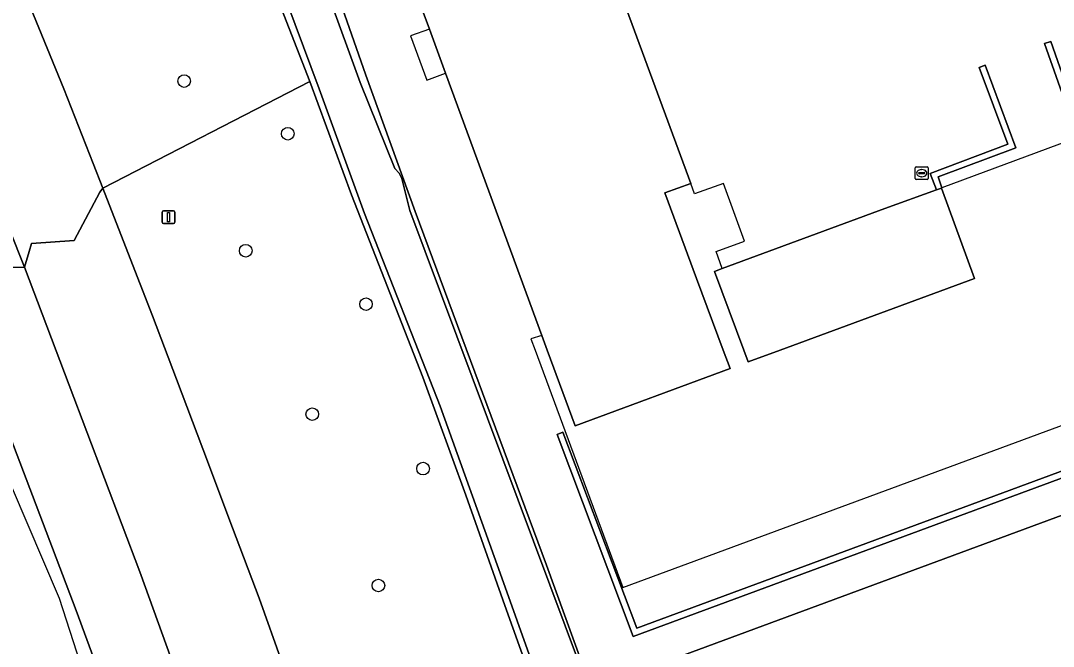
# Model space of a CAD drawing. Extents: x 161385 to 162589, y 388479 to 389756.
# Drawn here: x 162011 to 162091.3, y 388726.9 to 388775.6 of the extents above; entities that cross this region are included whole.
import ezdxf

# ---------------------------------------------------------------- set-up
doc = ezdxf.new("R2010")
doc.units = 0
for name, color, linetype in [('IMGEO_Berm_groen', 7, 'Continuous'), ('IMGEO_Boom', 7, 'Continuous'), ('IMGEO_Erf', 7, 'Continuous'), ('IMGEO_Kolk', 7, 'Continuous'), ('IMGEO_Lichtmast', 7, 'Continuous'), ('IMGEO_Muur', 7, 'Continuous'), ('IMGEO_Oever', 7, 'Continuous'), ('IMGEO_Pand', 7, 'Continuous'), ('IMGEO_Pand_overbouw', 7, 'Continuous'), ('IMGEO_Rijbaan_autoweg', 7, 'Continuous'), ('IMGEO_Waterloop', 7, 'Continuous')]:
    doc.layers.add(name, color=color, linetype=linetype)

msp = doc.modelspace()

# ---------------------------------------------------------------- linework, layer by layer
at = {"layer": 'IMGEO_Berm_groen'}
for points in [[(161971.551, 388835.652), (161977.442, 388822.716), (161983.086, 388810.133), (161988.735, 388797.153), (161994.254, 388783.902), (161998.891, 388772.372), (162003.366, 388761.08), (162005.252, 388756.294), (162008.184, 388756.372), (162011.336, 388756.456), (162006.685, 388768.067), (162004.527, 388773.38), (161994.849, 388796.706), (161984.72, 388820.12), (161972.973, 388845.894)], [(161989.146, 388829.656), (161993.317, 388820.254), (161997.79, 388810.104), (162001.653, 388801.102), (162006.065, 388790.532), (162009.617, 388782.016), (162014.401, 388770.341), (162016.679, 388764.539), (162017.429, 388762.617), (162033.511, 388770.921), (162030.905, 388777.652), (162027.57, 388786.707), (162025.754, 388791.4), (162022.661, 388799.255), (162020.204, 388804.684), (162016.627, 388813.127), (162014.173, 388818.833), (162011.047, 388825.738), (162008.1, 388831.768)], [(162052.41, 388719.708), (162048.683, 388730.127), (162045.648, 388738.727), (162042.305, 388747.901), (162036.772, 388762.081), (162033.511, 388770.921), (162017.429, 388762.617), (162019.364, 388757.606), (162021.276, 388752.681), (162023.155, 388747.733), (162025.194, 388742.323), (162027.508, 388736.181), (162029.578, 388730.697), (162031.372, 388725.656)], [(162025.898, 388717.227), (162020.295, 388732.75), (162014.81, 388747.267), (162011.336, 388756.456), (162008.184, 388756.372), (162005.252, 388756.294), (162007.38, 388750.693), (162011.473, 388739.987), (162015.354, 388729.731), (162018.854, 388720.207)]]:
    msp.add_lwpolyline(points, dxfattribs=at)
at = {"layer": 'IMGEO_Boom'}
for centre in [(162023.749, 388770.944), (162031.807, 388766.843), (162028.538, 388757.739), (162037.891, 388753.582), (162033.71, 388745.016), (162042.326, 388740.785), (162038.853, 388731.682)]:
    msp.add_circle(centre, 0.489, dxfattribs=at)
at = {"layer": 'IMGEO_Erf'}
for points in [[(162100.979, 388807.667), (162082.944, 388800.482), (162082.695, 388801.152), (162081.388, 388800.675), (162075.936, 388798.339), (162071.588, 388796.475), (162071.804, 388795.956), (162037.233, 388781.575), (162036.191, 388781.141), (162035.905, 388781.533), (162034.728, 388780.978), (162034.719, 388780.973), (162034.772, 388780.32), (162037.878, 388771.394), (162041.72, 388760.779), (162051.927, 388733.275), (162056.227, 388721.385), (162060.26, 388709.472), (162067.129, 388690.346), (162069.681, 388682.58), (162072.391, 388674.979), (162073.83, 388675.414), (162119.716, 388689.275)], [(162092.924, 388767.399), (162090.655, 388773.874), (162091.135, 388774.03), (162093.235, 388768.019)], [(162106.287, 388745.331), (162058.659, 388727.729), (162052.765, 388743.449), (162053.195, 388743.617), (162058.944, 388728.375), (162106.601, 388746.014)]]:
    msp.add_lwpolyline(points, dxfattribs=at)
for points in [[(162065.669, 388750), (162066.202, 388748.564), (162054.165, 388744.117), (162051.983, 388750), (162051.56, 388751.141), (162044.081, 388771.555), (162042.814, 388774.988), (162041.363, 388778.904), (162042.412, 388779.283), (162042.532, 388778.983), (162054.417, 388783.358), (162054.316, 388783.692), (162055.373, 388784.083), (162063.149, 388762.982), (162061.118, 388762.233), (162063.596, 388755.586)], [(162070.087, 388750), (162067.611, 388749.085), (162067.271, 388750), (162064.997, 388756.122), (162065.582, 388756.345), (162078.24, 388761.021), (162082.237, 388762.484), (162081.754, 388763.754), (162087.8, 388766.024), (162085.578, 388772), (162086.02, 388772.18), (162088.422, 388765.738), (162082.371, 388763.486), (162082.673, 388762.63), (162082.628, 388762.613), (162085.195, 388755.582)], [(162103.862, 388741.531), (162109.159, 388727.215), (162092.198, 388720.903), (162090.62, 388720.315), (162095.532, 388706.941), (162100.56, 388693.303), (162077.828, 388684.945), (162072.567, 388699.145), (162067.819, 388712.025), (162062.6, 388726.168), (162062.565, 388726.27)]]:
    msp.add_lwpolyline(points, close=True, dxfattribs=at)
at = {"layer": 'IMGEO_Kolk'}
for p, q in [((162080.601, 388763.349), (162080.601, 388764.201)), ((162080.676, 388764.275), (162081.528, 388764.275)), ((162080.86, 388763.769), (162080.86, 388763.781)), ((162081.298, 388763.732), (162080.9, 388763.732)), ((162080.903, 388763.818), (162081.301, 388763.818)), ((162081.089, 388764.055), (162081.114, 388764.055)), ((162081.344, 388763.781), (162081.344, 388763.769)), ((162081.602, 388764.201), (162081.602, 388763.349)), ((162081.528, 388763.275), (162080.676, 388763.275)), ((162081.112, 388763.495), (162081.087, 388763.495))]:
    msp.add_line(p, q, dxfattribs=at)
for points in [[(162080.601, 388763.349), (162080.601, 388764.201)], [(162080.676, 388764.275), (162081.528, 388764.275)], [(162081.602, 388764.201), (162081.602, 388763.349)], [(162081.528, 388763.275), (162080.676, 388763.275)]]:
    msp.add_lwpolyline(points, dxfattribs=at)
for centre, radius, start, end in [((162080.678, 388764.199), 0.0765, 91.55205, 178.44795), ((162080.678, 388764.199), 0.0765, 91.55205, 178.44795), ((162080.9, 388763.778), 0.0403, 85.87752, 175.75265), ((162080.897, 388763.768), 0.0366, 178.93798, 274.71019), ((162081.301, 388763.775), 0.043, 264.86636, 352.45326), ((162081.305, 388763.78), 0.0386, 1.73085, 96.63898), ((162081.526, 388764.199), 0.0765, 1.55205, 88.44795), ((162081.526, 388764.199), 0.0765, 1.55205, 88.44795), ((162080.678, 388763.351), 0.0765, 181.55205, 268.44795), ((162080.678, 388763.351), 0.0765, 181.55205, 268.44795), ((162081.526, 388763.351), 0.0765, 271.55205, 358.44795), ((162081.526, 388763.351), 0.0765, 271.55205, 358.44795)]:
    msp.add_arc(centre, radius, start, end, dxfattribs=at)
for centre, major_axis, ratio, start_param, end_param in [((162081.088, 388763.775), (-0.387, 0.002), 0.722429, 4.712389, 7.853982), ((162081.113, 388763.775), (-0.39, 0.002), 0.717154, 1.570796, 4.712389)]:
    msp.add_ellipse(centre, major_axis=major_axis, ratio=ratio, start_param=start_param, end_param=end_param, dxfattribs=at)
at = {"layer": 'IMGEO_Lichtmast'}
for p, q in [((162022.031, 388759.95), (162022.031, 388760.75)), ((162022.031, 388760.75), (162022.031, 388759.95)), ((162022.131, 388760.85), (162022.921, 388760.85)), ((162022.921, 388760.85), (162022.131, 388760.85)), ((162023.021, 388760.75), (162023.021, 388759.95)), ((162023.021, 388759.95), (162023.021, 388760.75)), ((162022.921, 388759.85), (162022.131, 388759.85)), ((162022.131, 388759.85), (162022.921, 388759.85))]:
    msp.add_line(p, q, dxfattribs=at)
msp.add_lwpolyline([(162022.451, 388760.725), (162022.601, 388760.725), (162022.601, 388759.975), (162022.451, 388759.975), (162022.451, 388760.725)], dxfattribs=at)
for centre, start, end in [((162022.131, 388760.75), 90, 180), ((162022.131, 388760.75), 90, 180), ((162022.921, 388760.75), 0, 90), ((162022.921, 388760.75), 360, 90), ((162022.131, 388759.95), 180, 270), ((162022.131, 388759.95), 180, 270), ((162022.921, 388759.95), 270, 0), ((162022.921, 388759.95), 270, 0)]:
    msp.add_arc(centre, 0.1, start, end, dxfattribs=at)
at = {"layer": 'IMGEO_Muur'}
for points in [[(162105.447, 388749.108), (162106.601, 388746.014), (162058.944, 388728.375), (162053.195, 388743.617), (162052.765, 388743.449), (162058.659, 388727.729), (162106.287, 388745.331), (162107.264, 388745.692), (162106.946, 388746.548), (162120.964, 388809.223), (162089.771, 388797.682), (162090.089, 388796.832), (162090.544, 388797), (162090.394, 388797.404), (162120.333, 388808.51), (162106.664, 388747.307), (162105.908, 388749.278)], [(162098.752, 388768.604), (162098.238, 388769.844), (162093.235, 388768.019), (162091.135, 388774.03), (162090.655, 388773.874), (162092.924, 388767.399), (162097.945, 388769.221), (162098.245, 388768.416)], [(162082.673, 388762.63), (162082.371, 388763.486), (162088.422, 388765.738), (162086.02, 388772.18), (162085.578, 388772), (162087.8, 388766.024), (162081.754, 388763.754), (162082.237, 388762.484), (162082.628, 388762.613)]]:
    msp.add_lwpolyline(points, close=True, dxfattribs=at)
at = {"layer": 'IMGEO_Oever'}
for points in [[(162057.6, 388706.607), (162048.463, 388732.272), (162043.653, 388745.629), (162037.763, 388760.637), (162034.255, 388770.348), (162029.937, 388781.916), (162028.763, 388785.061), (162028.09, 388786.865), (162022.898, 388799.997), (162017.299, 388813.29), (162011.729, 388825.521), (161997.026, 388856.73), (161992.962, 388865.623), (161985.653, 388880.171), (161979.241, 388892.222), (161973.46, 388903.38), (161965.825, 388917.051), (161959.219, 388929.478), (161955.4, 388937.311), (161945.813, 388954.71), (161943.053, 388960.238), (161942.447, 388962.063), (161941.837, 388963.119), (161941.224, 388963.683)], [(162008.1, 388831.768), (162011.047, 388825.738), (162014.173, 388818.833), (162016.627, 388813.127), (162020.204, 388804.684), (162022.661, 388799.255), (162025.754, 388791.4), (162027.57, 388786.707), (162030.905, 388777.652), (162033.511, 388770.921), (162036.772, 388762.081), (162042.305, 388747.901), (162045.648, 388738.727), (162048.683, 388730.127), (162052.41, 388719.708)], [(162056.227, 388721.385), (162051.927, 388733.275), (162041.72, 388760.779), (162037.878, 388771.394), (162034.772, 388780.32), (162034.719, 388780.973), (162034.728, 388780.978), (162034.402, 388781.878), (162034.394, 388781.873), (162034.218, 388781.769), (162034.05, 388781.236), (162034.037, 388780.555), (162034.961, 388777.64), (162037.443, 388770.838), (162040.118, 388764.138), (162040.463, 388763.765), (162040.668, 388763.362), (162041.284, 388760.867), (162054.571, 388725.365)]]:
    msp.add_lwpolyline(points, dxfattribs=at)
at = {"layer": 'IMGEO_Pand'}
for points in [[(162066.202, 388748.564), (162065.669, 388750), (162063.596, 388755.586), (162061.118, 388762.233), (162063.149, 388762.982), (162055.373, 388784.083), (162054.316, 388783.692), (162054.417, 388783.358), (162042.532, 388778.983), (162042.412, 388779.283), (162041.363, 388778.904), (162042.814, 388774.988), (162044.081, 388771.555), (162051.56, 388751.141), (162051.983, 388750), (162054.165, 388744.117)], [(162067.611, 388749.085), (162070.087, 388750), (162085.195, 388755.582), (162082.628, 388762.613), (162082.237, 388762.484), (162078.24, 388761.021), (162065.582, 388756.345), (162064.997, 388756.122), (162067.271, 388750)], [(162062.6, 388726.168), (162067.819, 388712.025), (162072.567, 388699.145), (162077.828, 388684.945), (162100.56, 388693.303), (162095.532, 388706.941), (162090.62, 388720.315), (162092.198, 388720.903), (162109.159, 388727.215), (162103.862, 388741.531), (162062.565, 388726.27)]]:
    msp.add_lwpolyline(points, close=True, dxfattribs=at)
at = {"layer": 'IMGEO_Pand_overbouw'}
msp.add_lwpolyline([(162042.814, 388774.988), (162041.343, 388774.456), (162042.624, 388771.019), (162044.081, 388771.555)], close=True, dxfattribs=at)
msp.add_lwpolyline([(162098.245, 388768.416), (162082.673, 388762.63), (162082.628, 388762.613), (162085.195, 388755.582), (162070.087, 388750), (162067.611, 388749.085), (162067.271, 388750), (162064.997, 388756.122), (162065.582, 388756.345), (162065.107, 388757.681), (162067.325, 388758.48), (162066.49, 388760.761), (162065.678, 388762.976), (162063.434, 388762.175), (162063.149, 388762.982), (162061.118, 388762.233), (162063.596, 388755.586), (162065.669, 388750), (162066.202, 388748.564), (162054.165, 388744.117), (162051.983, 388750), (162051.56, 388751.141), (162050.709, 388750.872), (162051.031, 388750), (162057.848, 388731.531), (162105.447, 388749.108)], dxfattribs=at)
at = {"layer": 'IMGEO_Rijbaan_autoweg'}
for points in [[(161972.973, 388845.894), (161984.72, 388820.12), (161994.849, 388796.706), (162004.527, 388773.38), (162006.685, 388768.067), (162011.336, 388756.456), (162011.697, 388757.674), (162011.882, 388758.298), (162015.193, 388758.538), (162017.195, 388762.299), (162017.429, 388762.617), (162016.679, 388764.539), (162014.401, 388770.341), (162009.617, 388782.016), (162006.065, 388790.532), (162001.653, 388801.102), (161997.79, 388810.104), (161993.317, 388820.254), (161989.146, 388829.656)], [(162031.372, 388725.656), (162029.578, 388730.697), (162027.508, 388736.181), (162025.194, 388742.323), (162023.155, 388747.733), (162021.276, 388752.681), (162019.364, 388757.606), (162017.429, 388762.617), (162017.195, 388762.299), (162015.193, 388758.538), (162011.882, 388758.298), (162011.697, 388757.674), (162011.336, 388756.456), (162014.81, 388747.267), (162020.295, 388732.75), (162025.898, 388717.227)], [(162018.854, 388720.207), (162015.354, 388729.731), (162011.473, 388739.987), (162007.38, 388750.693), (162005.252, 388756.294), (162004.741, 388756.815), (162002.955, 388756.569), (162014.04, 388730.697), (162039.699, 388651.211)]]:
    msp.add_lwpolyline(points, dxfattribs=at)
at = {"layer": 'IMGEO_Waterloop'}
msp.add_lwpolyline([(162054.571, 388725.365), (162041.284, 388760.867), (162040.668, 388763.362), (162040.463, 388763.765), (162040.118, 388764.138), (162037.443, 388770.838), (162034.961, 388777.64), (162034.037, 388780.555), (162034.05, 388781.236), (162034.218, 388781.769), (162034.394, 388781.873), (162033.881, 388783.291), (162033.052, 388782.98), (162029.937, 388781.916), (162034.255, 388770.348), (162037.763, 388760.637), (162043.653, 388745.629), (162048.463, 388732.272), (162057.6, 388706.607)], dxfattribs=at)

doc.saveas('drawing.dxf')
